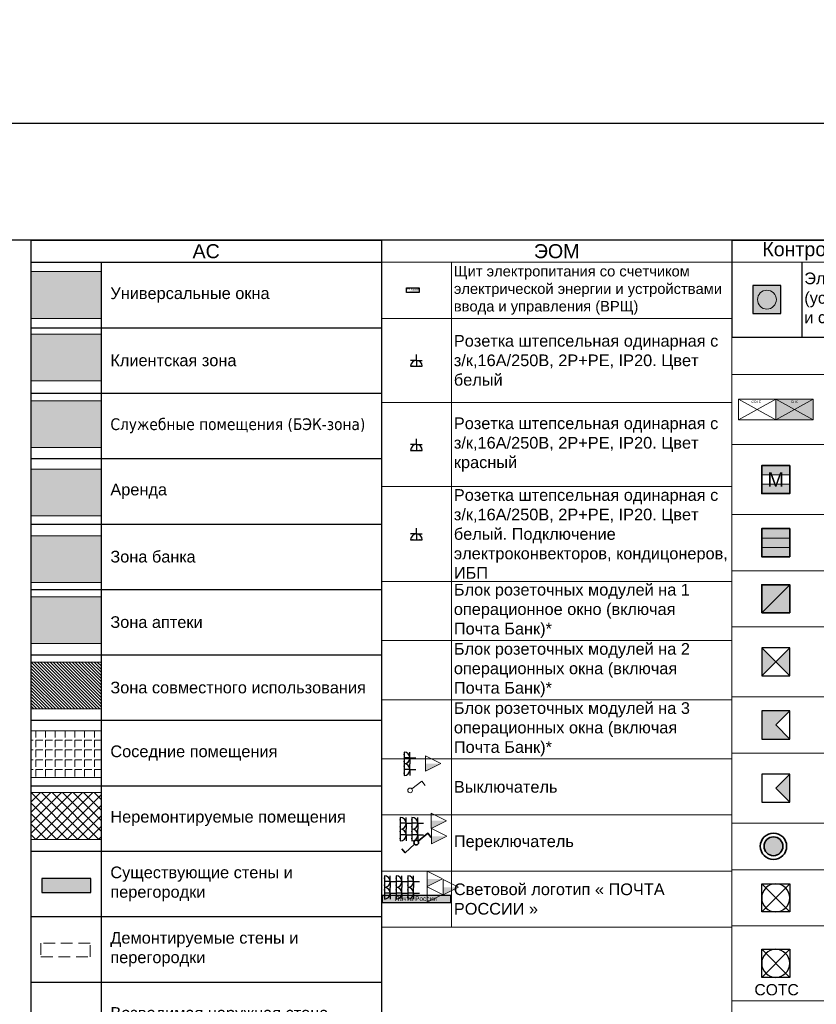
# Model space of a CAD drawing. Header units: millimetres. Extents: x -692150 to 2662533, y -95416 to 65084.
# Tile 466 of 656: x -16668 to 379, y -43801 to -22735. Entities that reach past the tile are written whole.
import ezdxf
from ezdxf import colors
from ezdxf.entities.mleader import LeaderData, LeaderLine
from ezdxf.enums import TextEntityAlignment as Align
from ezdxf.math import Vec2, Vec3

# ---------------------------------------------------------------- set-up
doc = ezdxf.new("R2010")
doc.units = ezdxf.units.MM
doc.set_wipeout_variables(frame=1)
doc.linetypes.add('CACHE', pattern=[375, 250, -125])
doc.linetypes.add('HIDDENX2', pattern=[19.05, 12.7, -6.35])
doc.layers.get('Defpoints').update_dxf_attribs({"color": 30})
for name, color, linetype, lineweight in [('01_АР_Несущие стены и колонны', 5, 'Continuous', 30), ('03_АР_Возводимые перегородки', 10, 'Continuous', 25), ('04_АР_Демонтируемые стены и перегородки', 210, 'Continuous', 5), ('10_АР_Мебель размеры', 255, 'Continuous', 0), ('21_АР_Штриховка', 47, 'Continuous', 5), ('Свет', 7, 'Continuous', 35), ('СОТС', 250, 'Continuous', 0), ('СОТС_СПС_шкафы', 250, 'Continuous', 0)]:
    doc.layers.add(name, color=color, linetype=linetype, lineweight=lineweight)
doc.layers.add('ЭОМ', color=7, linetype='Continuous')
doc.styles.add('_ТЕКСТОВЫЙ', font='arial.ttf', dxfattribs={"width": 0.8})
doc.styles.add('HVAC_AEP', font='arial.ttf')
doc.styles.add('SB', font='mipgost.shx')
doc.styles.get("Standard").update_dxf_attribs({"font": 'arial.ttf'})

# ---------------------------------------------------------------- blocks, each defined once
blk = doc.blocks.new('_Dot')
at = {"color": 0, "linetype": 'ByBlock', "lineweight": -2}
blk.add_line((-0.5, 0), (-1, 0), dxfattribs=at)
at = {"color": 0, "linetype": 'ByBlock', "const_width": 0.5}
blk.add_lwpolyline([(-0.25, 0, 1), (0.25, 0, 1)], format="xyb", close=True, dxfattribs=at)
blk = doc.blocks.new('lvs-02')
at = {"linetype": 'ByBlock', "lineweight": -2}
h = blk.add_hatch(color=0, dxfattribs=at)
h.dxf.hatch_style = 1
h.paths.add_polyline_path([(0, 0), (0, -2), (4, 0)])
at = {"color": 0, "linetype": 'ByBlock', "lineweight": -2}
for p, q in [((0, 2), (0, -2)), ((0, -2), (0, 2)), ((0, 2), (4, 0)), ((4, 0), (0, -2))]:
    blk.add_line(p, q, dxfattribs=at)
at = {"ltscale": 100, "style": 'SB'}
blk.add_attdef('НАИМЕНОВАНИЕ', (0, 1.5), '', height=0.25, dxfattribs=at)
blk = doc.blocks.new('A$C21545FF3')
at = {"layer": 'ЭОМ', "color": 0, "linetype": 'Continuous', "lineweight": 30}
for p, q in [((-125, 125), (-125, 250)), ((-125, 125), (-250, 125)), ((-250, 0), (0, 0)), ((-125, 125), (0, 125)), ((-125, 125), (-125, 0))]:
    blk.add_line(p, q, dxfattribs=at)
blk.add_arc((-125, 0), 125, 0, 180, dxfattribs=at)
for p in [(-200, 0), (-50, 0)]:
    blk.add_point(p, dxfattribs=at)
blk = doc.blocks.new('A$C723C25D3')
at = {"layer": 'ЭОМ', "color": 240, "linetype": 'Continuous', "lineweight": 30, "true_color": 0xed1f24}
for p, q in [((-125, 125), (-125, 250)), ((-125, 125), (-250, 125)), ((-250, 0), (0, 0)), ((-125, 125), (0, 125)), ((-125, 125), (-125, 0))]:
    blk.add_line(p, q, dxfattribs=at)
blk.add_arc((-125, 0), 125, 0, 180, dxfattribs=at)
for p in [(-200, 0), (-50, 0)]:
    blk.add_point(p, dxfattribs=at)
blk = doc.blocks.new('*T693')
at = {"color": 0, "linetype": 'ByBlock', "lineweight": -2, "transparency": 16777216}
for p, q in [((0, 0), (7500, 0)), ((0, 0), (0, -27070)), ((7500, 0), (7500, -27070)), ((0, -470), (7500, -470)), ((1500, -470), (1500, -27070)), ((0, -1870), (7500, -1870)), ((0, -3270), (7500, -3270)), ((0, -4670), (7500, -4670)), ((0, -6070), (7500, -6070)), ((0, -7470), (7500, -7470)), ((0, -8870), (7500, -8870)), ((0, -10270), (7500, -10270)), ((0, -11670), (7500, -11670)), ((0, -13070), (7500, -13070)), ((0, -14470), (7500, -14470)), ((0, -15870), (7500, -15870)), ((0, -17270), (7500, -17270)), ((0, -18670), (7500, -18670)), ((0, -20070), (7500, -20070)), ((0, -21470), (7500, -21470)), ((0, -22870), (7500, -22870)), ((0, -24270), (7500, -24270)), ((0, -25670), (7500, -25670)), ((0, -27070), (7500, -27070))]:
    blk.add_line(p, q, dxfattribs=at)
at = {"color": 0, "lineweight": 15, "transparency": 16777216, "style": 'HVAC_AEP'}
for s, insert, char_height, width, attachment_point in [('{\\C256;АС}', (3750, -235), 300, 7497, 5), ('{\\C256;Универсальные окна}', (1700, -1170), 250, 5600, 4), ('{\\C256;Клиентская зона }', (1700, -2570), 250, 5600, 4), ('{\\fTahoma|b0|i0|c204|p34;\\C256;Служебные помещения (БЭК-зона)}', (1700, -3970), 250, 5600, 4), ('{\\C256;Аренда }', (1700, -5370), 250, 5600, 4), ('{\\C256;Зона банка }', (1700, -6770), 250, 5600, 4), ('{\\C256;Зона аптеки  }', (1700, -8170), 250, 5600, 4), ('{\\C256;Зона совместного использования}', (1700, -9570), 250, 5600, 4), ('{\\C256;Соседние помещения }', (1700, -10970), 250, 5600, 4), ('{\\C256;Неремонтируемые помещения }', (1700, -12370), 250, 5600, 4), ('Существующие стены и перегородки', (1700, -13770), 250, 5600, 4), ('Демонтируемые стены и перегородки', (1700, -15170), 250, 5600, 4), ('Возводимая наружная стена', (1700, -16570), 250, 5600, 4), ('Возводимые перегородки, кирпич', (1700, -17970), 250, 5600, 4), ('Возводимые перегородки^JФарма ГКЛ/ГВЛ', (1700, -19370), 250, 5600, 4), ('Ремонт отмостки', (1700, -20770), 250, 5600, 4), ('Устройство площадок', (1700, -22170), 250, 5600, 4), ('Фокусная стена, RAL 5010', (1700, -23570), 250, 5600, 4), ('Внутренняя облицовка стен ГКЛ', (1700, -24970), 250, 5600, 4), ('Внутренняя облицовка стен ГВЛ', (1700, -26370), 250, 5600, 4)]:
    blk.add_mtext(s, dxfattribs=dict(at, insert=insert, char_height=char_height, width=width, attachment_point=attachment_point))
blk = doc.blocks.new('A$C039304F4')
at = {"true_color": 0x1f42c1}
h = blk.add_hatch(color=162, dxfattribs=at)
h.dxf.hatch_style = 1
h.paths.add_polyline_path([(-300, 0), (0, 0), (0, 300), (-300, 300)])
h.paths.add_polyline_path([(-49, 150, -1), (-251, 150, -1)], flags=16)
at = {"lineweight": 0, "true_color": 0xed1f24}
h = blk.add_hatch(color=240, dxfattribs=at)
h.dxf.hatch_style = 1
edge = h.paths.add_edge_path()
edge.add_arc((-150, 150), 101, 0, 360)
at = {"color": 162, "true_color": 0x1f42c1}
blk.add_lwpolyline([(-300, 0), (0, 0), (0, 300), (-300, 300)], close=True, dxfattribs=at)
at = {"color": 240, "lineweight": 0, "true_color": 0xed1f24}
blk.add_circle((-150, 150), 101, dxfattribs=at)
blk = doc.blocks.new('*T700')
at = {"color": 0, "linetype": 'ByBlock', "lineweight": -2, "transparency": 16777216}
for p, q in [((0, 0), (7497, 0)), ((0, 0), (0, -2069.6667)), ((7497, 0), (7497, -2069.6667)), ((1498.5, -469.6667), (1498.5, -2069.6667)), ((0, -2069.6667), (7497, -2069.6667))]:
    blk.add_line(p, q, dxfattribs=at)
at = {"color": 0, "linetype": 'ByBlock', "lineweight": 9, "transparency": 16777216}
blk.add_line((0, -469.6667), (7497, -469.6667), dxfattribs=at)
at = {"color": 0, "lineweight": 15, "transparency": 16777216, "xscale": 2, "yscale": 2, "zscale": 2}
blk.add_blockref('A$C039304F4', (1049.25, -1569.6667), dxfattribs=at)
at = {"color": 0, "lineweight": 15, "transparency": 16777216, "style": 'HVAC_AEP'}
for s, insert, char_height, width, attachment_point in [('{\\C256;Контроль управления доступом}', (3748.5, -234.83335), 300, 7494, 5), ('Электрический звонок (устанавливается на люковое окно и служебный вход)', (1548.5, -1269.6667), 250, 5898.5, 4)]:
    blk.add_mtext(s, dxfattribs=dict(at, insert=insert, char_height=char_height, width=width, attachment_point=attachment_point))
blk = doc.blocks.new('block_ir')
blk.add_wipeout([(-80644, 17338), (-80794, 17188), (-80644, 17038)])
h = blk.add_hatch(color=256)
h.dxf.hatch_style = 1
h.paths.add_polyline_path([(-80944, 17038), (-80644, 17038), (-80794, 17188), (-80644, 17338), (-80944, 17338)])
for p, q in [((-80794, 17188), (-80644, 17338)), ((-80644, 17038), (-80794, 17188))]:
    blk.add_line(p, q)
at = {"lineweight": 25}
blk.add_lwpolyline([(-80944, 17038), (-80644, 17038), (-80644, 17338), (-80944, 17338)], close=True, dxfattribs=at)
blk = doc.blocks.new('Оповещ.комб.СОТС')
blk.add_text('СОТС', height=120).set_placement((-378, -192))
blk.add_wipeout([(-300, 300), (-300, 0), (0, 0), (0, 300)])
at = {"color": 0, "lineweight": 30}
for p, q in [((-300, 0), (-300, 300)), ((-300, 300), (0, 300)), ((-300, 300), (0, 0)), ((-300, 0), (0, 300)), ((0, 300), (0, 0)), ((0, 0), (-300, 0))]:
    blk.add_line(p, q, dxfattribs=at)
blk.add_ellipse((-150, 150), major_axis=(106, 106), ratio=1, start_param=5.497787, end_param=11.780972, dxfattribs=at)
blk = doc.blocks.new('Шкаф СОТС')
at = {"color": 6, "lineweight": -2, "true_color": 0xe609f6}
for p, q in [((0, 0), (400, 0)), ((0, -220), (0, 0)), ((0, 0), (400, -220)), ((0, -220), (400, 0)), ((400, 0), (400, -220)), ((400, -220), (0, -220))]:
    blk.add_line(p, q, dxfattribs=at)
at = {"insert": (140, -14), "char_height": 26.2, "attachment_point": 1}
blk.add_mtext_dynamic_manual_height_columns('{\\C7;СОТС}', width=330.63, gutter_width=12.5, heights=[149], dxfattribs=at)
blk = doc.blocks.new('Шкаф СПС')
at = {"lineweight": -2, "transparency": 33554534}
h = blk.add_hatch(color=253, dxfattribs=at)
h.dxf.hatch_style = 1
h.paths.add_polyline_path([(400, 0), (0, 0), (0, -220), (400, -220)])
at = {"color": 6, "lineweight": -2, "true_color": 0xe609f6}
for p, q in [((0, 0), (400, 0)), ((0, -220), (0, 0)), ((0, 0), (400, -220)), ((0, -220), (400, 0)), ((400, 0), (400, -220)), ((400, -220), (0, -220))]:
    blk.add_line(p, q, dxfattribs=at)
at = {"insert": (163, -14), "char_height": 26.2, "attachment_point": 1}
blk.add_mtext_dynamic_manual_height_columns('{\\C7;СПС}', width=330.63, gutter_width=12.5, heights=[149], dxfattribs=at)
blk = doc.blocks.new('Электрощит')
h = blk.add_hatch(color=0)
h.dxf.hatch_style = 1
h.paths.add_polyline_path([(55, 108), (-215, 8), (55, 8)])
at = {"color": 10}
blk.add_lwpolyline([(-215, 108), (55, 108), (55, 8), (-215, 8)], close=True, dxfattribs=at)
at = {"insert": (-209, 102), "char_height": 35, "attachment_point": 1}
blk.add_mtext_dynamic_manual_height_columns('{\\C10;Электрощит}', width=288.46, gutter_width=12.5, heights=[0], dxfattribs=at)
blk = doc.blocks.new('A$C04A026A4')
at = {"layer": 'ЭОМ', "color": 114, "linetype": 'Continuous', "lineweight": 30, "true_color": 0x139b48}
for p, q in [((-125, 125), (-125, 250)), ((-125, 125), (-250, 125)), ((-250, 0), (0, 0)), ((-125, 125), (0, 125)), ((-125, 125), (-125, 0))]:
    blk.add_line(p, q, dxfattribs=at)
blk.add_arc((-125, 0), 125, 0, 180, dxfattribs=at)
for p in [(-200, 0), (-50, 0)]:
    blk.add_point(p, dxfattribs=at)
blk = doc.blocks.new('A$C54352FD5')
at = {"layer": 'Свет', "color": 0, "lineweight": -2}
for p, q in [((39, 81), (251, 249)), ((251, 249), (322, 158))]:
    blk.add_line(p, q, dxfattribs=at)
blk.add_circle((0, 50), 50, dxfattribs=at)
blk = doc.blocks.new('A$C148B7901')
at = {"layer": 'Свет', "color": 162, "true_color": 0x002eb8}
for points in [[(39, 31), (251, 199), (322, 108)], [(-34, -36), (-234, -218), (-311, -133)]]:
    blk.add_lwpolyline(points, dxfattribs=at)
blk.add_circle((0, 0), 50, dxfattribs=at)
blk = doc.blocks.new('A$C14E021CA')
at = {"layer": '21_АР_Штриховка', "lineweight": 0, "true_color": 0xc7c8ca, "transparency": 33554483}
h = blk.add_hatch(color=9, dxfattribs=at)
h.dxf.hatch_style = 1
h.paths.add_polyline_path([(0, 148), (-1471, 148), (-1471, 0), (0, 0)])
at = {"layer": '03_АР_Возводимые перегородки'}
blk.add_lwpolyline([(0, 148), (-1471, 148), (-1471, 0), (0, 0)], close=True, dxfattribs=at)
at = {"lineweight": 30, "insert": (-1197, 133), "char_height": 100, "width": 914.11, "attachment_point": 1}
blk.add_mtext('Почта России', dxfattribs=at)
blk = doc.blocks.new('A$C405C0DB7')
at = {"color": 114, "lineweight": 35, "true_color": 0x139b48}
blk.add_wipeout([(-300, -100), (-300, -200), (0, -200), (0, -100)], dxfattribs=at)
at = {"lineweight": 5, "true_color": 0x139b48}
h = blk.add_hatch(color=114, dxfattribs=at)
h.dxf.hatch_style = 1
h.paths.add_polyline_path([(0, 0), (-300, 0), (-300, -100), (0, -100)])
h = blk.add_hatch(color=114, dxfattribs=at)
h.dxf.hatch_style = 1
h.paths.add_polyline_path([(0, -200), (-300, -200), (-300, -300), (0, -300)])
at = {"color": 6, "lineweight": 0}
for p, q in [((-300, -100), (0, -100)), ((-300, -200), (0, -200))]:
    blk.add_line(p, q, dxfattribs=at)
at = {"color": 114, "lineweight": 0, "true_color": 0x139b48}
for p, q in [((-300, -100), (0, -100)), ((-300, -200), (0, -200))]:
    blk.add_line(p, q, dxfattribs=at)
at = {"color": 114, "lineweight": 35, "true_color": 0x139b48}
blk.add_lwpolyline([(0, 0), (-300, 0), (-300, -300), (0, -300)], close=True, dxfattribs=at)
blk.add_text('М', height=154).set_placement((-150, -150), align=Align.MIDDLE_CENTER)
blk = doc.blocks.new('A$C17E05CC0')
at = {"lineweight": 5, "true_color": 0xe609f6}
h = blk.add_hatch(color=6, dxfattribs=at)
h.dxf.hatch_style = 1
h.paths.add_polyline_path([(0, 0), (-300, 0), (-300, -100), (0, -100)])
at = {"true_color": 0xffffff}
h = blk.add_hatch(color=7, dxfattribs=at)
h.dxf.hatch_style = 1
h.paths.add_polyline_path([(0, -200), (0, -100), (-300, -100), (-300, -200)])
at = {"lineweight": 5, "true_color": 0xe609f6}
h = blk.add_hatch(color=6, dxfattribs=at)
h.dxf.hatch_style = 1
h.paths.add_polyline_path([(0, -200), (-300, -200), (-300, -300), (0, -300)])
at = {"color": 6, "lineweight": 0}
for p, q in [((-300, -100), (0, -100)), ((-300, -200), (0, -200))]:
    blk.add_line(p, q, dxfattribs=at)
at = {"color": 6, "lineweight": 35, "true_color": 0xe609f6}
blk.add_lwpolyline([(0, 0), (-300, 0), (-300, -300), (0, -300)], close=True, dxfattribs=at)
blk = doc.blocks.new('A$C4CAF72EE')
at = {"true_color": 0xffffff}
h = blk.add_hatch(color=7, dxfattribs=at)
h.dxf.hatch_style = 1
h.paths.add_polyline_path([(0, -300), (0, 0), (-300, -300)])
at = {"lineweight": 0, "true_color": 0x1e2ad2}
h = blk.add_hatch(color=162, dxfattribs=at)
h.dxf.hatch_style = 1
h.paths.add_polyline_path([(0, 0), (-300, 0), (-300, -300)])
at = {"color": 5}
blk.add_line((-300, -300), (0, 0), dxfattribs=at)
at = {"color": 162, "lineweight": 35, "true_color": 0x1e2ad2}
blk.add_lwpolyline([(-300, -300), (0, -300), (0, 0), (-300, 0)], close=True, dxfattribs=at)
blk = doc.blocks.new('A$C2AA539EC')
at = {"lineweight": 25}
blk.add_wipeout([(-300, 0), (-300, -300), (0, -300), (0, 0)], dxfattribs=at)
h = blk.add_hatch(color=256, dxfattribs=at)
h.dxf.hatch_style = 1
h.paths.add_polyline_path([(0, -300), (0, 0), (-150, -150)])
h.paths.add_polyline_path([(-150, -150), (-300, 0), (-300, -300)])
for p, q in [((-300, -300), (0, 0)), ((0, -300), (-300, 0))]:
    blk.add_line(p, q, dxfattribs=at)
blk.add_lwpolyline([(-300, -300), (0, -300), (0, 0), (-300, 0)], close=True, dxfattribs=at)
blk = doc.blocks.new('A$C0E043688')
blk.add_wipeout([(0, 300), (-300, 300), (-300, 0), (0, 0), (-150, 150)])
h = blk.add_hatch(color=256)
h.dxf.hatch_style = 1
h.paths.add_polyline_path([(0, 300), (-150, 150), (0, 0)])
for p, q in [((-150, 150), (0, 300)), ((0, 0), (-150, 150))]:
    blk.add_line(p, q)
at = {"lineweight": 25}
blk.add_lwpolyline([(-300, 0), (0, 0), (0, 300), (-300, 300)], close=True, dxfattribs=at)
blk = doc.blocks.new('A$C2B4464F0')
at = {"true_color": 0xffffff}
h = blk.add_hatch(color=7, dxfattribs=at)
h.dxf.hatch_style = 1
h.paths.add_polyline_path([(-300, 300), (0, 300), (0, 0), (-300, 0)])
h.paths.add_polyline_path([(-49, 150, 1), (-251, 150, 1)], flags=16)
h.paths.add_polyline_path([(-300, 300), (0, 300), (0, 0), (-300, 0)])
h.paths.add_polyline_path([(-49, 150, 1), (-251, 150, 1)], flags=16)
at = {"lineweight": 0}
h = blk.add_hatch(color=10, dxfattribs=at)
h.dxf.hatch_style = 1
edge = h.paths.add_edge_path()
edge.add_arc((-174, 152), 101, 0, 360)
at = {"color": 10, "lineweight": 35, "ltscale": 100}
blk.add_circle((-174, 152), 141, dxfattribs=at)
at = {"lineweight": 35}
blk.add_circle((-174, 152), 101, dxfattribs=at)
blk = doc.blocks.new('A$C79D049EF')
blk.add_wipeout([(-300, 300), (-300, 0), (0, 0), (0, 300)])
at = {"color": 0, "lineweight": 30}
for p, q in [((-300, 0), (-300, 300)), ((-300, 300), (0, 300)), ((-300, 300), (0, 0)), ((-300, 0), (0, 300)), ((0, 300), (0, 0)), ((0, 0), (-300, 0))]:
    blk.add_line(p, q, dxfattribs=at)
blk.add_ellipse((-150, 150), major_axis=(106, 106), ratio=1, start_param=5.497787, end_param=11.780972, dxfattribs=at)

msp = doc.modelspace()

# ---------------------------------------------------------------- hatches: boundary and pattern name
at = {"layer": '01_АР_Несущие стены и колонны', "lineweight": 0, "true_color": 0x7d7d7d}
h = msp.add_hatch(color=8, dxfattribs=at)
h.dxf.hatch_style = 1
h.paths.add_polyline_path([(-15142.6, -41113), (-16194, -41113), (-16194, -41408.5), (-15142.6, -41408.5)])
at = {"layer": '21_АР_Штриховка', "lineweight": 0, "true_color": 0xa9ba9a}
h = msp.add_hatch(color=253, dxfattribs=at)
h.dxf.hatch_style = 1
h.paths.add_polyline_path([(-14927.1, -28124.8), (-16427.1, -28124.8), (-16427.1, -29124.8), (-14927.1, -29124.8)])
at = {"layer": '21_АР_Штриховка', "lineweight": 0, "true_color": 0xbcc3cd}
h = msp.add_hatch(color=9, dxfattribs=at)
h.dxf.hatch_style = 1
h.paths.add_polyline_path([(-14927.1, -29461.6), (-16427.1, -29461.6), (-16427.1, -30461.6), (-14927.1, -30461.6)])
at = {"layer": '21_АР_Штриховка', "lineweight": 0, "true_color": 0xd6d6d6}
h = msp.add_hatch(color=254, dxfattribs=at)
h.dxf.hatch_style = 1
h.paths.add_polyline_path([(-14927.1, -30888.7), (-16427.1, -30888.7), (-16427.1, -31888.7), (-14927.1, -31888.7)])
at = {"layer": '21_АР_Штриховка', "lineweight": 0, "true_color": 0xeceac5}
h = msp.add_hatch(color=254, dxfattribs=at)
h.dxf.hatch_style = 1
h.paths.add_polyline_path([(-14927.1, -32351.4), (-16427.1, -32351.4), (-16427.1, -33351.4), (-14927.1, -33351.4)])
at = {"layer": '21_АР_Штриховка', "lineweight": 0, "true_color": 0xbf720d}
h = msp.add_hatch(color=32, dxfattribs=at)
h.dxf.hatch_style = 1
h.paths.add_polyline_path([(-14927.1, -33778.5), (-16427.1, -33778.5), (-16427.1, -34778.5), (-14927.1, -34778.5)])
at = {"layer": '21_АР_Штриховка', "lineweight": 0, "true_color": 0x8db3f2}
h = msp.add_hatch(color=151, dxfattribs=at)
h.dxf.hatch_style = 1
h.paths.add_polyline_path([(-14927.1, -35080.6), (-16427.1, -35080.6), (-16427.1, -36080.6), (-14927.1, -36080.6)])
at = {"layer": '21_АР_Штриховка', "lineweight": 0, "true_color": 0x9898cc}
h = msp.add_hatch(dxfattribs=at)
h.set_pattern_fill('ANSI31', color=253, scale=15, angle=630)
h.set_pattern_definition([(315, (80696.23, 118432.2), (33.67596, 33.67596), [])])
h.paths.add_polyline_path([(-14927.1, -36480.8), (-16427.1, -36480.8), (-16427.1, -37480.8), (-14927.1, -37480.8)])
at = {"layer": '21_АР_Штриховка', "lineweight": 5, "transparency": 33554610}
h = msp.add_hatch(dxfattribs=at)
h.set_pattern_fill('ANGLE', color=8, scale=30, angle=270, style=0)
h.set_pattern_definition([(270, (80696.23, 117965.8), (209.55, -4e-14), [152.4, -57.15]), (0, (80696.23, 117965.8), (5e-14, 209.55), [152.4, -57.15])])
h.paths.add_polyline_path([(-14927.1, -37947.2), (-16427.1, -37947.2), (-16427.1, -38947.2), (-14927.1, -38947.2)])
h = msp.add_hatch(dxfattribs=at)
h.set_pattern_fill('ANSI37', color=8, scale=50, angle=270, style=0)
h.set_pattern_definition([(315, (-944.46, 15519.6), (112.2532, 112.2532), []), (45, (-944.46, 15519.6), (-112.2532, 112.2532), [])])
h.paths.add_polyline_path([(-14927.1, -39272.4), (-16427.1, -39272.4), (-16427.1, -40272.4), (-14927.1, -40272.4)])

# ---------------------------------------------------------------- linework, layer by layer
at = {"lineweight": 15}
for p, q in [((-8927.1, -27455.1), (-1427.1, -27455.1)), ((-8927.1, -27455.1), (-8927.1, -42150.8)), ((-1427.1, -27455.1), (-1427.1, -42150.8)), ((-8927.1, -27924.8), (-1427.1, -27924.8)), ((-7427.1, -27924.8), (-7427.1, -42150.8)), ((-8927.1, -29124.8), (-1427.1, -29124.8)), ((-1427.1, -29524.8), (6069.9, -29524.8)), ((-1427.1, -29524.8), (-1427.1, -46124.8)), ((-1427.1, -30324.8), (6069.9, -30324.8)), ((-8927.1, -30924.8), (-1427.1, -30924.8)), ((-1427.1, -31824.8), (6069.9, -31824.8)), ((-8927.1, -32724.8), (-1427.1, -32724.8)), ((-1427.1, -33324.8), (6069.9, -33324.8)), ((-1427.1, -34524.8), (6069.9, -34524.8)), ((-8927.1, -34751.7), (-1427.1, -34751.7)), ((-1427.1, -35724.8), (6069.9, -35724.8)), ((-8927.1, -36018.1), (-1427.1, -36018.1)), ((-8927.1, -37284.4), (-1427.1, -37284.4)), ((-1427.1, -37224.8), (6069.9, -37224.8)), ((-8927.1, -38550.8), (-1427.1, -38550.8)), ((-1427.1, -38424.8), (6069.9, -38424.8)), ((-8927.1, -39750.8), (-1427.1, -39750.8)), ((-1427.1, -39924.8), (6069.9, -39924.8)), ((-8927.1, -40950.8), (-1427.1, -40950.8)), ((-1427.1, -40924.8), (6069.9, -40924.8)), ((-1427.1, -42124.8), (6069.9, -42124.8)), ((-8927.1, -42150.8), (-1427.1, -42150.8)), ((-1427.1, -43724.8), (6069.9, -43724.8))]:
    msp.add_line(p, q, dxfattribs=at)
at = {"layer": '01_АР_Несущие стены и колонны'}
msp.add_lwpolyline([(-15142.6, -41113), (-16194, -41113), (-16194, -41408.5), (-15142.6, -41408.5)], close=True, dxfattribs=at)
at = {"layer": '04_АР_Демонтируемые стены и перегородки', "color": 210, "linetype": 'CACHE'}
msp.add_lwpolyline([(-15160.2, -42492.1), (-16211.6, -42492.1), (-16211.6, -42787.6), (-15160.2, -42787.6)], close=True, dxfattribs=at)
at = {"layer": '21_АР_Штриховка'}
for points in [[(-14927.1, -28124.8), (-16427.1, -28124.8), (-16427.1, -29124.8), (-14927.1, -29124.8)], [(-14927.1, -29461.6), (-16427.1, -29461.6), (-16427.1, -30461.6), (-14927.1, -30461.6)], [(-14927.1, -30888.7), (-16427.1, -30888.7), (-16427.1, -31888.7), (-14927.1, -31888.7)], [(-14927.1, -32351.4), (-16427.1, -32351.4), (-16427.1, -33351.4), (-14927.1, -33351.4)], [(-14927.1, -33778.5), (-16427.1, -33778.5), (-16427.1, -34778.5), (-14927.1, -34778.5)], [(-14927.1, -35080.6), (-16427.1, -35080.6), (-16427.1, -36080.6), (-14927.1, -36080.6)], [(-14927.1, -36480.8), (-16427.1, -36480.8), (-16427.1, -37480.8), (-14927.1, -37480.8)], [(-14927.1, -37947.2), (-16427.1, -37947.2), (-16427.1, -38947.2), (-14927.1, -38947.2)], [(-14927.1, -39272.4), (-16427.1, -39272.4), (-16427.1, -40272.4), (-14927.1, -40272.4)]]:
    msp.add_lwpolyline(points, close=True, dxfattribs=at)
at = {"layer": 'Defpoints', "color": 1}
msp.add_lwpolyline([(-158394.8, -24951.8), (39622.9, -24951.8), (39622.9, -57789.5), (-158394.8, -57789.5)], close=True, dxfattribs=at)
at = {"layer": 'Defpoints'}
msp.add_lwpolyline([(39622.9, -27455.1), (-153407.1, -27455.1)], dxfattribs=at)

# ---------------------------------------------------------------- block references
for name, p in [('*T693', (-16427.1, -27455.1)), ('*T700', (-1427.1, -27455.1))]:
    msp.add_blockref(name, p)
at = {"lineweight": 15}
for name, p in [('Электрощит', (-8177.1, -28578.8)), ('A$C04A026A4', (-8052.1, -33863.2)), ('A$C54352FD5', (-8313.2, -39275.1)), ('A$C148B7901', (-8182.5, -40341)), ('A$C14E021CA', (-7441.8, -41624.7))]:
    msp.add_blockref(name, p, dxfattribs=at)
at = {"color": 170, "lineweight": 15}
msp.add_blockref('A$C21545FF3', (-8052.1, -30149.8), dxfattribs=at)
at = {"color": 10, "lineweight": 15}
msp.add_blockref('A$C723C25D3', (-8052.1, -31949.8), dxfattribs=at)
at = {"lineweight": 15}
for name, p, xscale, yscale, zscale in [('A$C17E05CC0', (-189.6, -33624.8), 2, 2, 2), ('A$C4CAF72EE', (-189.6, -34824.8), 2, 2, 2), ('lvs-02', (-7986.5, -38651), 82, 82, 82), ('lvs-02', (-7859.3, -39873.6), 82, 82, 82), ('lvs-02', (-7855.5, -40204.8), 82, 82, 82), ('A$C2B4464F0', (-189.6, -40724.8), 2, 2, 2), ('lvs-02', (-7949.6, -41117.2), 82, 82, 82), ('lvs-02', (-7949.6, -41453.2), 82, 82, 82), ('lvs-02', (-7609.1, -41296.2), 82, 82, 82)]:
    msp.add_blockref(name, p, dxfattribs=dict(at, xscale=xscale, yscale=yscale, zscale=zscale))
at = {"layer": 'СОТС_СПС_шкафы', "lineweight": 15, "xscale": 2, "yscale": 2, "zscale": 2}
for name, p in [('Шкаф СОТС', (-1289.1, -30854.8)), ('Шкаф СПС', (-489.6, -30854.8))]:
    msp.add_blockref(name, p, dxfattribs=at)
at = {"layer": 'ЭОМ', "lineweight": 15, "rotation": 270}
for name, p in [('A$C21545FF3', (-8441.2, -38655.5)), ('A$C723C25D3', (-8441.2, -38905.5)), ('A$C21545FF3', (-8523.3, -40053.4)), ('A$C21545FF3', (-8273.3, -40053.4)), ('A$C723C25D3', (-8523.3, -40303.4)), ('A$C723C25D3', (-8273.3, -40303.4)), ('A$C21545FF3', (-8863.6, -41300.7)), ('A$C21545FF3', (-8613.6, -41300.7)), ('A$C21545FF3', (-8363.6, -41300.7)), ('A$C723C25D3', (-8863.6, -41550.7)), ('A$C723C25D3', (-8613.6, -41550.7)), ('A$C723C25D3', (-8363.6, -41550.7))]:
    msp.add_blockref(name, p, dxfattribs=at)

# ---------------------------------------------------------------- texts
at = {"lineweight": 15, "style": 'HVAC_AEP'}
for s, insert, char_height, width, attachment_point in [('{\\C256;ЭОМ}', (-5177.1, -27689.9), 300, 7497, 5), ('{\\H0.9x;\\C256;Щит электропитания со счетчиком \\Pэлектрической энергии и устройствами ввода и управления (ВРЩ)}', (-7377.1, -28524.8), 250, 5900, 4), ('Розетка штепсельная одинарная с з/к,16А/250В, 2P+PE, IP20. Цвет белый', (-7377.1, -30024.8), 250, 5900, 4), ('Розетка штепсельная одинарная с з/к,16А/250В, 2P+PE, IP20. Цвет красный', (-7377.1, -31824.8), 250, 5900, 4), ('Розетка штепсельная одинарная с з/к,16А/250В, 2P+PE, IP20. Цвет белый. Подключение электроконвекторов, кондицонеров, ИБП', (-7377.1, -33738.2), 250, 5900, 4), ('Блок розеточных модулей на 1 операционное окно (включая   Почта Банк){\\C1;\\c395001;*}', (-7377.1, -35384.9), 250, 5900, 4), ('Блок розеточных модулей на 2 операционных окна (включая   Почта Банк){\\C1;\\c395001;*}', (-7377.1, -36651.2), 250, 5900, 4), ('Блок розеточных модулей на 3 операционных окна (включая   Почта Банк){\\C1;\\c395001;*}', (-7377.1, -37917.6), 250, 5900, 4), ('Выключатель', (-7377.1, -39150.8), 250, 5900, 4), ('Переключатель', (-7377.1, -40350.8), 250, 5900, 4), ('Световой логотип « ПОЧТА РОССИИ »', (-7377.1, -41550.8), 250, 5900, 4)]:
    msp.add_mtext(s, dxfattribs=dict(at, insert=insert, char_height=char_height, width=width, attachment_point=attachment_point))

# ---------------------------------------------------------------- leaders
at = {"color": 162, "linetype": 'HIDDENX2', "lineweight": 30, "ltscale": 15, "true_color": 0x002eb8}
ml = msp.add_multileader_mtext('Standard', dxfattribs=at)
ml.set_content('\\pxi-3,l4,t4;Модуль Тип 1.1', color=(0, 46, 184), style='_ТЕКСТОВЫЙ')
ml.set_leader_properties(lineweight=0)
ml.set_arrow_properties(name='DOT')
ml.build(insert=Vec2(0, 0))
ml.multileader.update_dxf_attribs({"text_left_attachment_type": 6, "text_right_attachment_type": 6, "dogleg_length": 0.36, "arrow_head_size": 50, "scale": 100})
ctx = ml.context
ctx.base_point, ctx.scale, ctx.char_height, ctx.arrow_head_size, ctx.landing_gap_size, ctx.plane_origin = Vec3(65996.7, -36931.4), 100, 250, 50, 100, Vec3(52171.1, -31780.7)
ctx.left_attachment, ctx.right_attachment, ctx.text_align_type, ctx.attachment_type = 6, 6, 1, 2
notes = []
notes.append((ctx, [(0, (0, 0, 0), (0, 0), (1, 0), 1, [])]))
ctx.mtext.insert, ctx.mtext.width, ctx.mtext.defined_height, ctx.mtext.alignment, ctx.mtext.flow_direction = Vec3(67071.2, -36607.9), 6846.369, 600.4, 2, 5
ml = msp.add_multileader_mtext('Standard', dxfattribs=at)
ml.set_content('\\pxi-3,l4,t4;Модуль Тип 1.2', color=(0, 46, 184), style='_ТЕКСТОВЫЙ')
ml.set_leader_properties(lineweight=0)
ml.set_arrow_properties(name='DOT')
ml.build(insert=Vec2(0, 0))
ml.multileader.update_dxf_attribs({"text_left_attachment_type": 6, "text_right_attachment_type": 6, "dogleg_length": 0.36, "arrow_head_size": 50, "scale": 100})
ctx = ml.context
ctx.base_point, ctx.scale, ctx.char_height, ctx.arrow_head_size, ctx.landing_gap_size, ctx.plane_origin = Vec3(65992.3, -39013.3), 100, 250, 50, 100, Vec3(52166.7, -33862.6)
ctx.left_attachment, ctx.right_attachment, ctx.text_align_type, ctx.attachment_type = 6, 6, 1, 2
notes.append((ctx, [(0, (0, 0, 0), (0, 0), (1, 0), 1, [])]))
ctx.mtext.insert, ctx.mtext.width, ctx.mtext.defined_height, ctx.mtext.alignment, ctx.mtext.flow_direction = Vec3(67085.1, -38689.8), 6846.369, 600.4, 2, 5
at = {"layer": '10_АР_Мебель размеры', "color": 10}
ml = msp.add_multileader_mtext('Standard', dxfattribs=at)
ml.set_content('5%', color=10, style='_ТЕКСТОВЫЙ')
ml.set_leader_properties(lineweight=0)
ml.set_arrow_properties(name='DOT')
ml.build(insert=Vec2(0, 0))
ml.multileader.update_dxf_attribs({"text_left_attachment_type": 6, "text_right_attachment_type": 6, "dogleg_length": 0.36, "arrow_head_size": 50, "scale": 100})
ctx = ml.context
ctx.base_point, ctx.scale, ctx.char_height, ctx.arrow_head_size, ctx.landing_gap_size, ctx.plane_origin, ctx.plane_x_axis, ctx.plane_y_axis = Vec3(-38450.5, -46648.4), 100, 250, 50, 100, Vec3(-43469.7, -36575.3), Vec3(0, 1), Vec3(-1, 0)
ctx.left_attachment, ctx.right_attachment, ctx.attachment_type = 6, 6, 2
notes.append((ctx, [(0, (0, 0, 0), (0, 0), (1, 0), 1, [])]))
ctx.mtext.insert, ctx.mtext.text_direction, ctx.mtext.rotation, ctx.mtext.width, ctx.mtext.defined_height, ctx.mtext.flow_direction = Vec3(-38750.5, -46548.4), Vec3(0, 1), 1.5707963, 525.565, 310.2, 5
ml = msp.add_multileader_mtext('Standard', dxfattribs=at)
ml.set_content('5%', color=10, style='_ТЕКСТОВЫЙ')
ml.set_leader_properties(lineweight=0)
ml.set_arrow_properties(name='DOT')
ml.build(insert=Vec2(0, 0))
ml.multileader.update_dxf_attribs({"text_left_attachment_type": 6, "text_right_attachment_type": 6, "dogleg_length": 0.36, "arrow_head_size": 50, "scale": 100})
ctx = ml.context
ctx.base_point, ctx.scale, ctx.char_height, ctx.arrow_head_size, ctx.landing_gap_size, ctx.plane_origin, ctx.plane_x_axis, ctx.plane_y_axis = Vec3(-37386.6, -46548), 100, 250, 50, 100, Vec3(-42405.8, -36474.9), Vec3(0, 1), Vec3(-1, 0)
ctx.left_attachment, ctx.right_attachment, ctx.attachment_type = 6, 6, 2
notes.append((ctx, [(0, (0, 0, 0), (0, 0), (1, 0), 1, [])]))
ctx.mtext.insert, ctx.mtext.text_direction, ctx.mtext.rotation, ctx.mtext.width, ctx.mtext.defined_height, ctx.mtext.flow_direction = Vec3(-37686.6, -46448), Vec3(0, 1), 1.5707963, 525.565, 310.2, 5
for ctx, leaders in notes:
    for number, flags, end, landing, length, lines in leaders:
        leader = LeaderData()
        leader.index, (leader.has_last_leader_line, leader.has_dogleg_vector, leader.attachment_direction) = number, flags
        leader.last_leader_point, leader.dogleg_vector, leader.dogleg_length = Vec3(end), Vec3(landing), length
        for number, points, colour, breaks in lines:
            line = LeaderLine()
            line.index, line.vertices, line.color, line.breaks = number, Vec3.list(points), colors.encode_raw_color(colour), breaks
            leader.lines.append(line)
        ctx.leaders.append(leader)

# ---------------------------------------------------------------- next in the draw order: block references
at = {"lineweight": 15, "xscale": 2, "yscale": 2, "zscale": 2}
for name, p in [('A$C405C0DB7', (-189.6, -32274.8)), ('A$C2AA539EC', (-189.6, -36174.8)), ('A$C0E043688', (-189.6, -39474.8)), ('A$C79D049EF', (-189.6, -41824.8))]:
    msp.add_blockref(name, p, dxfattribs=at)
at = {"color": 5, "xscale": 2, "yscale": 2, "zscale": 2}
msp.add_blockref('Оповещ.комб.СОТС', (-189.6, -43224.8), dxfattribs=at)
at = {"layer": 'СОТС', "color": 1, "lineweight": 60, "xscale": 2, "yscale": 2, "zscale": 2}
msp.add_blockref('block_ir', (161098.8, -72201.5), dxfattribs=at)

doc.saveas('drawing.dxf')
